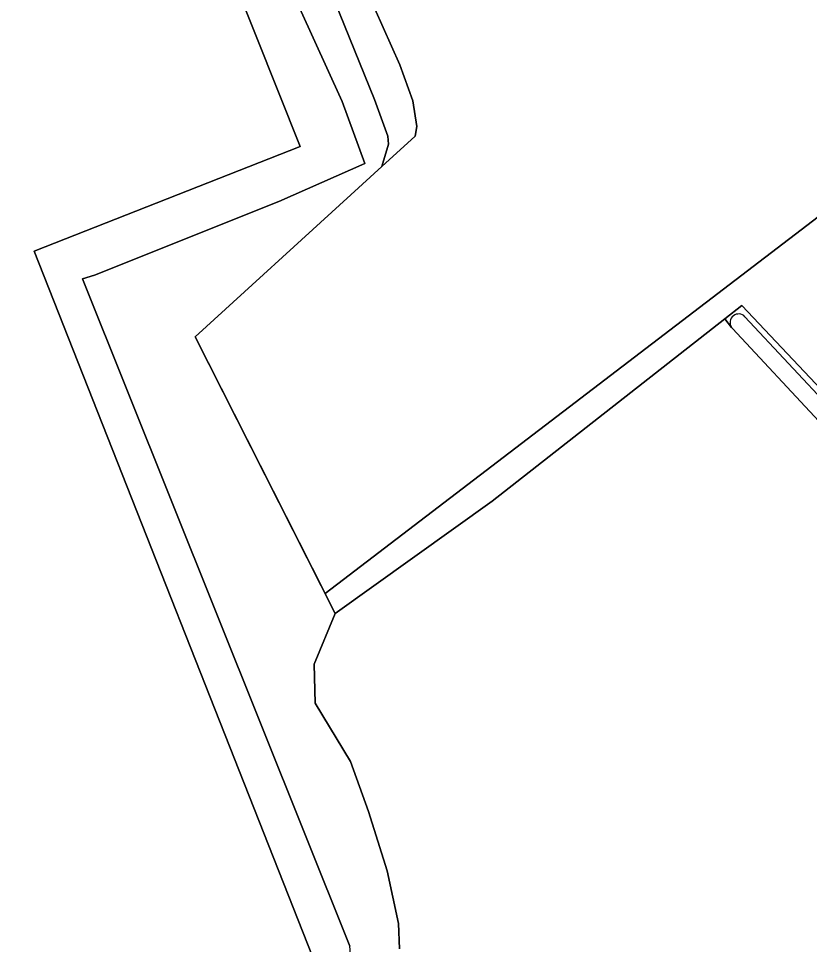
# Model space of a CAD drawing. Extents: x 164494 to 166241, y 382475 to 384495.
# Drawn here: x 165222.6 to 165298.9, y 384025.1 to 384114.4 of the extents above; entities that cross this region are included whole.
import ezdxf

# ---------------------------------------------------------------- set-up
doc = ezdxf.new("R2010")
doc.units = 0
for name, color, linetype in [('IMGEO_Erf', 7, 'Continuous'), ('IMGEO_Grasland_agrarisch', 7, 'Continuous'), ('IMGEO_Grasland_overig', 7, 'Continuous'), ('IMGEO_Groenvoorziening', 7, 'Continuous'), ('IMGEO_Hek', 7, 'Continuous'), ('IMGEO_Waterloop', 7, 'Continuous')]:
    doc.layers.add(name, color=color, linetype=linetype)

msp = doc.modelspace()

# ---------------------------------------------------------------- linework, layer by layer
at = {"layer": 'IMGEO_Erf'}
for points in [[(165058.448, 383934.759), (165225.033, 384001.82), (165229.529, 384009.133), (165229.485, 384009.32), (165229.718, 384009.696), (165231.844, 384013.117), (165231.957, 384013.299), (165232.946, 384013.707), (165234.052, 384014.163), (165234.967, 384014.54), (165251.901, 384021.523), (165224.068, 384092.012), (165249.766, 384102.107), (165213.54, 384192.849), (165159.24, 384329.077), (165128.694, 384361.62), (165128.463, 384361.866), (165121.194, 384360.319), (165097.67, 384355.369)], [(165391.678, 384085.733), (165388.411, 384089.95), (165382.449, 384096.307), (165369.932, 384109.251), (165348.615, 384089.13), (165324.577, 384114.294), (165317.6, 384108.966), (165252.153, 384058.979), (165253.127, 384057.056), (165268.295, 384067.905), (165290.735, 384085.47), (165292.37, 384086.749), (165313.785, 384064.085), (165326.891, 384050.086), (165329.75, 384047.033), (165339.009, 384037.144), (165341.59, 384039.543), (165343.541, 384040.983), (165347.115, 384043.622), (165350.846, 384047.468), (165352.53, 384048.91)]]:
    msp.add_lwpolyline(points, dxfattribs=at)
at = {"layer": 'IMGEO_Grasland_agrarisch'}
for points in [[(165252.135, 384126.212), (165259.359, 384109.977), (165260.629, 384106.524), (165261.006, 384104.035), (165260.836, 384103.097), (165257.621, 384100.164), (165254.64, 384097.443), (165239.617, 384083.733), (165252.153, 384058.979), (165317.6, 384108.966), (165324.577, 384114.294), (165325.92, 384115.348)], [(165315.061, 384017.793), (165332.31, 384032.682), (165336.908, 384036.367), (165333.948, 384039.91), (165330.625, 384043.365), (165325.183, 384049.687), (165322.446, 384052.267), (165318.721, 384056.08), (165309.424, 384064.873), (165302.838, 384071.905), (165301.022, 384074.192), (165299.817, 384075.596), (165291.463, 384084.552), (165291.38, 384084.656), (165290.735, 384085.47), (165268.295, 384067.905), (165253.127, 384057.056), (165251.113, 384052.179), (165251.197, 384048.404), (165254.594, 384042.784), (165256.355, 384037.961), (165258.159, 384032.215), (165259.249, 384027.161), (165259.336, 384024.7)]]:
    msp.add_lwpolyline(points, dxfattribs=at)
at = {"layer": 'IMGEO_Grasland_overig'}
msp.add_lwpolyline([(165247.531, 384131.012), (165249.672, 384124.522), (165256.933, 384106.636), (165258.217, 384103.105), (165258.283, 384102.327), (165257.621, 384100.164), (165260.836, 384103.097), (165261.006, 384104.035), (165260.629, 384106.524), (165259.359, 384109.977), (165252.135, 384126.212), (165245.456, 384143.652), (165243.745, 384148.057), (165241.237, 384146.443), (165243.806, 384139.998), (165247.466, 384131.209)], close=True, dxfattribs=at)
for points in [[(165292.37, 384086.749), (165290.735, 384085.47), (165291.38, 384084.656)], [(165292.678, 384085.685), (165301.093, 384076.655), (165308.723, 384067.888), (165313.252, 384063.5), (165318.507, 384058.078), (165322.591, 384054.348), (165326.891, 384050.086), (165313.785, 384064.085), (165292.37, 384086.749)]]:
    msp.add_lwpolyline(points, dxfattribs=at)
msp.add_arc((165292.07, 384085.118), 0.831, 42.99741, 213.8144, dxfattribs=at)
at = {"layer": 'IMGEO_Groenvoorziening'}
for points in [[(165213.54, 384192.849), (165249.766, 384102.107), (165224.068, 384092.012), (165251.901, 384021.523), (165234.967, 384014.54), (165234.052, 384014.163), (165232.946, 384013.707), (165231.957, 384013.299), (165231.844, 384013.117), (165243.752, 384005.959), (165249.651, 384012.576), (165252.537, 384015.949), (165254.159, 384019.393), (165254.791, 384021.904), (165254.559, 384024.977), (165228.744, 384089.33), (165229.897, 384089.69), (165247.683, 384096.793), (165255.976, 384100.471), (165253.815, 384106.454), (165248.374, 384118.394)], [(165257.621, 384100.164), (165258.283, 384102.327), (165258.217, 384103.105), (165256.933, 384106.636), (165249.672, 384124.522), (165247.531, 384131.012)], [(165248.374, 384118.394), (165253.815, 384106.454), (165255.976, 384100.471), (165247.683, 384096.793), (165229.897, 384089.69), (165228.744, 384089.33), (165254.559, 384024.977)], [(165259.336, 384024.7), (165259.249, 384027.161), (165258.159, 384032.215), (165256.355, 384037.961), (165254.594, 384042.784), (165251.197, 384048.404), (165251.113, 384052.179), (165253.127, 384057.056), (165252.153, 384058.979), (165239.617, 384083.733), (165254.64, 384097.443), (165257.621, 384100.164)]]:
    msp.add_lwpolyline(points, dxfattribs=at)
at = {"layer": 'IMGEO_Hek'}
for points in [[(165224.068, 384092.012), (165249.766, 384102.107), (165213.54, 384192.849)], [(165243.745, 384148.057), (165245.456, 384143.652), (165252.135, 384126.212), (165259.359, 384109.977)], [(165259.359, 384109.977), (165260.629, 384106.524), (165261.006, 384104.035), (165260.836, 384103.097), (165257.621, 384100.164)], [(165254.64, 384097.443), (165257.621, 384100.164)], [(165253.127, 384057.056), (165239.617, 384083.733), (165254.64, 384097.443)], [(165224.068, 384092.012), (165251.901, 384021.523), (165234.967, 384014.54)], [(165253.127, 384057.056), (165268.295, 384067.905), (165292.37, 384086.749), (165313.785, 384064.085), (165326.891, 384050.086)]]:
    msp.add_lwpolyline(points, dxfattribs=at)
at = {"layer": 'IMGEO_Waterloop'}
for points in [[(165329.75, 384047.033), (165326.891, 384050.086), (165322.591, 384054.348), (165318.507, 384058.078), (165313.252, 384063.5), (165308.723, 384067.888), (165301.093, 384076.655), (165292.678, 384085.685)], [(165291.38, 384084.656), (165291.463, 384084.552), (165299.817, 384075.596), (165301.022, 384074.192), (165302.838, 384071.905), (165309.424, 384064.873), (165318.721, 384056.08), (165322.446, 384052.267), (165325.183, 384049.687), (165330.625, 384043.365), (165333.948, 384039.91), (165336.908, 384036.367), (165337.481, 384035.681), (165337.536, 384035.616), (165337.958, 384035.319), (165338.418, 384035.282), (165339.33, 384036.181), (165338.707, 384036.864), (165333.509, 384042.566), (165329.75, 384047.033)]]:
    msp.add_lwpolyline(points, dxfattribs=at)
msp.add_arc((165292.07, 384085.118), 0.831, 42.99741, 213.8144, dxfattribs=at)

doc.saveas('drawing.dxf')
